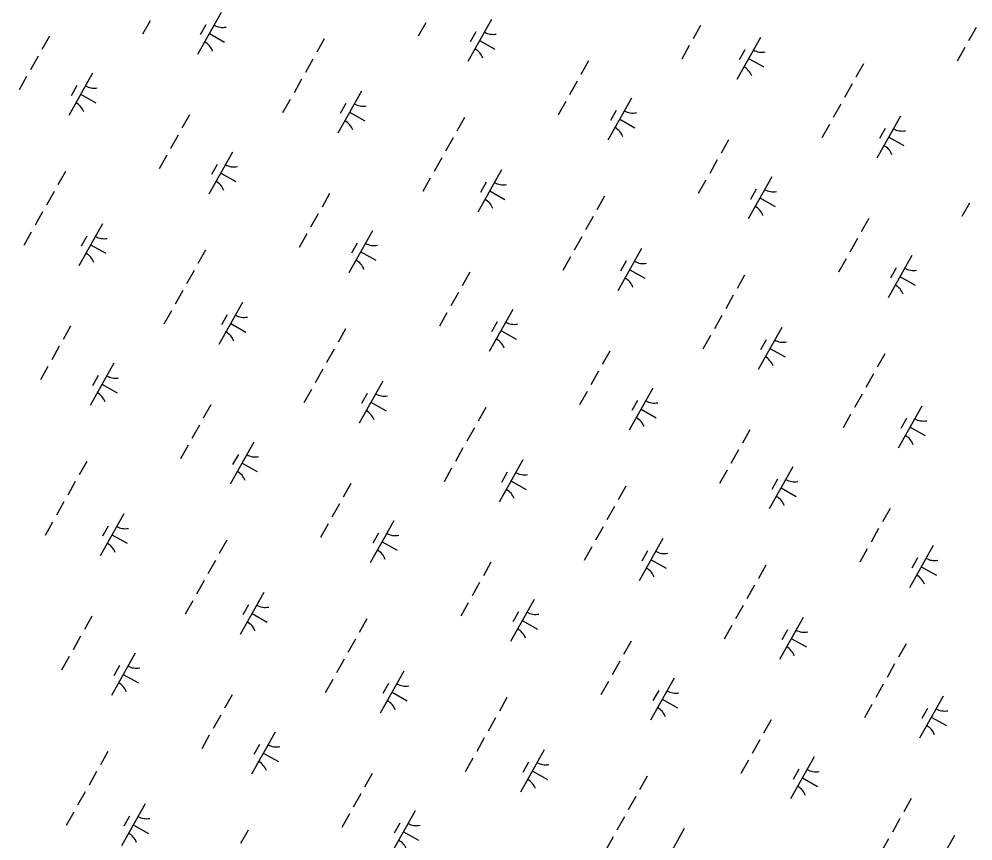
# Model space of a CAD drawing. Extents: x 3913936 to 3933962, y 195330 to 217741.
# Drawn here: x 3922412 to 3923400, y 204666 to 205517 of the extents above; entities that cross this region are included whole.
import ezdxf

# ---------------------------------------------------------------- set-up
doc = ezdxf.new("R2010")
doc.units = 0
doc.layers.add('V-WETL-SWMP', color=7, linetype='Continuous')

msp = doc.modelspace()

# ---------------------------------------------------------------- linework, layer by layer
at = {"layer": 'V-WETL-SWMP'}
for p, q in [((3922548.09, 205514.9), (3922540.25, 205500.95)), ((3922621.77, 205523.47), (3922597.27, 205479.88)), ((3922901.37, 205516.25), (3922876.87, 205472.66)), ((3922605.74, 205510.69), (3922599.86, 205500.23)), ((3922833.28, 205512.89), (3922825.44, 205498.95)), ((3923117.81, 205510.05), (3923109.97, 205496.11)), ((3923403.01, 205508.05), (3923395.16, 205494.1)), ((3922443.83, 205498.99), (3922435.99, 205485.05)), ((3922609.52, 205501.68), (3922625.21, 205492.86)), ((3922728.37, 205496.15), (3922720.53, 205482.21)), ((3922885.34, 205503.47), (3922879.46, 205493.01)), ((3922889.12, 205494.46), (3922904.82, 205485.64)), ((3923179.74, 205497.7), (3923155.24, 205454.12)), ((3923106.05, 205489.13), (3923098.21, 205475.18)), ((3923163.7, 205484.92), (3923157.82, 205474.46)), ((3923391.24, 205487.12), (3923383.4, 205473.18)), ((3922432.07, 205478.07), (3922424.23, 205464.13)), ((3922716.61, 205475.23), (3922708.76, 205461.29)), ((3923167.49, 205475.91), (3923183.18, 205467.09)), ((3923001.8, 205473.23), (3922993.96, 205459.28)), ((3923286.33, 205470.39), (3923278.49, 205456.44)), ((3922420.31, 205457.15), (3922412.47, 205443.2)), ((3922488.41, 205460.51), (3922463.9, 205416.92)), ((3922472.37, 205447.73), (3922466.49, 205437.27)), ((3922704.84, 205454.31), (3922697, 205440.37)), ((3922990.04, 205452.3), (3922982.2, 205438.36)), ((3923274.57, 205449.47), (3923266.73, 205435.52)), ((3922476.16, 205438.72), (3922491.85, 205429.9)), ((3922766.77, 205441.96), (3922742.27, 205398.37)), ((3922693.08, 205433.39), (3922685.24, 205419.44)), ((3922750.74, 205429.18), (3922744.86, 205418.72)), ((3922978.28, 205431.38), (3922970.44, 205417.44)), ((3923046.37, 205434.74), (3923021.87, 205391.16)), ((3923262.81, 205428.54), (3923254.97, 205414.6)), ((3922588.83, 205417.49), (3922580.99, 205403.54)), ((3922754.52, 205420.17), (3922770.21, 205411.35)), ((3923030.34, 205421.96), (3923024.46, 205411.5)), ((3923324.74, 205416.19), (3923300.24, 205372.61)), ((3922873.36, 205414.65), (3922865.52, 205400.7)), ((3923034.12, 205412.95), (3923049.81, 205404.13)), ((3923251.05, 205407.62), (3923243.21, 205393.68)), ((3922577.07, 205396.56), (3922569.23, 205382.62)), ((3923308.7, 205403.41), (3923302.82, 205392.95)), ((3922861.6, 205393.72), (3922853.76, 205379.78)), ((3923146.79, 205391.72), (3923138.95, 205377.77)), ((3923312.49, 205394.4), (3923328.18, 205385.58)), ((3922565.31, 205375.64), (3922557.47, 205361.7)), ((3922633.4, 205379), (3922608.9, 205335.42)), ((3922617.37, 205366.22), (3922611.49, 205355.76)), ((3922849.84, 205372.8), (3922842, 205358.86)), ((3923135.03, 205370.8), (3923127.19, 205356.85)), ((3922460.39, 205358.9), (3922452.55, 205344.96)), ((3922621.15, 205357.21), (3922636.84, 205348.39)), ((3922911.77, 205360.45), (3922887.27, 205316.87)), ((3922838.08, 205351.88), (3922830.24, 205337.94)), ((3922895.73, 205347.67), (3922889.85, 205337.21)), ((3923123.27, 205349.87), (3923115.43, 205335.93)), ((3923191.37, 205353.23), (3923166.87, 205309.65)), ((3922448.63, 205337.98), (3922440.79, 205324.04)), ((3922899.52, 205338.66), (3922915.21, 205329.84)), ((3923175.33, 205340.45), (3923169.45, 205329.99)), ((3922733.83, 205335.98), (3922725.98, 205322.03)), ((3923018.36, 205333.14), (3923010.52, 205319.19)), ((3923179.12, 205331.44), (3923194.81, 205322.62)), ((3922436.87, 205317.06), (3922429.03, 205303.12)), ((3923396.05, 205326.11), (3923388.21, 205312.17)), ((3922722.06, 205315.05), (3922714.22, 205301.11)), ((3923006.6, 205312.22), (3922998.76, 205298.27)), ((3923291.79, 205310.21), (3923283.95, 205296.26)), ((3922498.8, 205304.71), (3922474.3, 205261.12)), ((3922778.4, 205297.49), (3922753.9, 205253.91)), ((3922425.11, 205296.14), (3922417.27, 205282.19)), ((3922482.76, 205291.93), (3922476.88, 205281.47)), ((3922710.3, 205294.13), (3922702.46, 205280.19)), ((3922994.84, 205291.29), (3922987, 205277.35)), ((3923280.03, 205289.29), (3923272.19, 205275.34)), ((3922486.55, 205282.92), (3922502.24, 205274.1)), ((3922605.39, 205277.4), (3922597.55, 205263.45)), ((3922762.37, 205284.71), (3922756.49, 205274.25)), ((3923056.77, 205278.94), (3923032.27, 205235.36)), ((3922766.15, 205275.7), (3922781.84, 205266.88)), ((3922983.08, 205270.37), (3922975.24, 205256.43)), ((3923268.27, 205268.37), (3923260.43, 205254.42)), ((3923336.37, 205271.72), (3923311.87, 205228.14)), ((3923040.73, 205266.16), (3923034.85, 205255.7)), ((3923044.52, 205257.15), (3923060.21, 205248.33)), ((3923320.33, 205258.94), (3923314.45, 205248.48)), ((3922593.63, 205256.47), (3922585.79, 205242.53)), ((3922878.82, 205254.47), (3922870.98, 205240.52)), ((3923163.36, 205251.63), (3923155.52, 205237.68)), ((3923324.12, 205249.93), (3923339.81, 205241.11)), ((3922581.87, 205235.55), (3922574.03, 205221.61)), ((3922867.06, 205233.55), (3922859.22, 205219.6)), ((3923151.6, 205230.71), (3923143.76, 205216.76)), ((3922643.8, 205223.2), (3922619.3, 205179.62)), ((3922570.11, 205214.63), (3922562.27, 205200.69)), ((3922627.76, 205210.42), (3922621.88, 205199.96)), ((3922855.3, 205212.62), (3922847.46, 205198.68)), ((3922923.4, 205215.98), (3922898.9, 205172.4)), ((3923139.84, 205209.79), (3923132, 205195.84)), ((3922465.85, 205198.73), (3922458.01, 205184.78)), ((3922631.55, 205201.41), (3922647.24, 205192.59)), ((3922907.36, 205203.2), (3922901.48, 205192.74)), ((3922750.39, 205195.89), (3922742.55, 205181.94)), ((3922911.15, 205194.19), (3922926.84, 205185.37)), ((3923128.08, 205188.86), (3923120.24, 205174.92)), ((3923201.77, 205197.43), (3923177.26, 205153.85)), ((3923185.73, 205184.65), (3923179.85, 205174.19)), ((3922454.09, 205177.81), (3922446.25, 205163.86)), ((3922738.63, 205174.97), (3922730.79, 205161.02)), ((3923023.82, 205172.96), (3923015.98, 205159.01)), ((3923189.52, 205175.64), (3923205.21, 205166.82)), ((3923308.36, 205170.12), (3923300.52, 205156.17)), ((3922510.43, 205160.24), (3922485.93, 205116.66)), ((3922442.33, 205156.88), (3922434.49, 205142.94)), ((3922726.87, 205154.04), (3922719.03, 205140.1)), ((3923012.06, 205152.04), (3923004.22, 205138.09)), ((3923296.6, 205149.2), (3923288.76, 205135.25)), ((3922494.39, 205147.46), (3922488.51, 205137)), ((3922788.8, 205141.69), (3922764.3, 205098.11)), ((3922498.18, 205138.45), (3922513.87, 205129.63)), ((3922715.11, 205133.12), (3922707.27, 205119.18)), ((3922772.76, 205128.91), (3922766.88, 205118.45)), ((3923000.3, 205131.12), (3922992.46, 205117.17)), ((3923068.4, 205134.47), (3923043.9, 205090.89)), ((3922776.55, 205119.9), (3922792.24, 205111.08)), ((3923052.36, 205121.69), (3923046.48, 205111.23)), ((3923284.84, 205128.28), (3923277, 205114.33)), ((3922610.85, 205117.22), (3922603.01, 205103.27)), ((3922895.39, 205114.38), (3922887.55, 205100.43)), ((3923056.15, 205112.68), (3923071.84, 205103.86)), ((3923346.76, 205115.92), (3923322.26, 205072.34)), ((3923273.08, 205107.35), (3923265.24, 205093.41)), ((3923330.73, 205103.14), (3923324.85, 205092.68)), ((3922599.09, 205096.3), (3922591.25, 205082.35)), ((3922883.63, 205093.46), (3922875.79, 205079.51)), ((3923168.82, 205091.45), (3923160.98, 205077.5)), ((3923334.51, 205094.13), (3923350.2, 205085.31)), ((3922587.33, 205075.37), (3922579.49, 205061.43)), ((3922655.43, 205078.73), (3922630.93, 205035.15)), ((3922871.87, 205072.54), (3922864.03, 205058.59)), ((3923157.06, 205070.53), (3923149.22, 205056.58)), ((3922639.39, 205065.95), (3922633.51, 205055.49)), ((3922933.79, 205060.18), (3922909.29, 205016.6)), ((3922482.42, 205058.64), (3922474.58, 205044.69)), ((3922643.18, 205056.94), (3922658.87, 205048.12)), ((3922860.11, 205051.61), (3922852.27, 205037.67)), ((3923213.4, 205052.96), (3923188.89, 205009.38)), ((3922917.76, 205047.4), (3922911.88, 205036.94)), ((3923145.3, 205049.61), (3923137.46, 205035.66)), ((3923197.36, 205040.18), (3923191.48, 205029.72)), ((3922470.66, 205037.72), (3922462.82, 205023.77)), ((3922755.85, 205035.71), (3922748.01, 205021.76)), ((3922921.54, 205038.39), (3922937.23, 205029.57)), ((3923040.39, 205032.87), (3923032.55, 205018.92)), ((3923201.15, 205031.17), (3923216.84, 205022.35)), ((3922458.9, 205016.79), (3922451.06, 205002.85)), ((3922744.09, 205014.79), (3922736.25, 205000.84)), ((3923028.63, 205011.95), (3923020.79, 204998)), ((3922520.83, 205004.44), (3922496.32, 204960.86)), ((3923313.82, 205009.94), (3923305.98, 204995.99)), ((3922447.14, 204995.87), (3922439.3, 204981.93)), ((3922504.79, 204991.66), (3922498.91, 204981.2)), ((3922732.33, 204993.87), (3922724.49, 204979.92)), ((3922800.43, 204997.22), (3922775.93, 204953.64)), ((3923016.87, 204991.03), (3923009.02, 204977.08)), ((3922508.57, 204982.65), (3922524.27, 204973.83)), ((3922784.39, 204984.44), (3922778.51, 204973.98)), ((3923302.06, 204989.02), (3923294.22, 204975.07)), ((3922627.42, 204977.13), (3922619.58, 204963.18)), ((3922788.18, 204975.43), (3922803.87, 204966.61)), ((3923078.79, 204978.67), (3923054.29, 204935.09)), ((3923358.39, 204971.45), (3923333.89, 204927.87)), ((3923005.1, 204970.11), (3922997.26, 204956.16)), ((3923062.76, 204965.89), (3923056.88, 204955.43)), ((3923290.3, 204968.1), (3923282.46, 204954.15)), ((3922615.66, 204956.21), (3922607.82, 204942.26)), ((3922900.85, 204954.2), (3922893.01, 204940.25)), ((3923066.54, 204956.88), (3923082.23, 204948.06)), ((3923185.38, 204951.36), (3923177.54, 204937.41)), ((3923342.36, 204958.67), (3923336.48, 204948.21)), ((3923346.14, 204949.66), (3923361.83, 204940.84)), ((3922603.9, 204935.29), (3922596.06, 204921.34)), ((3922889.09, 204933.28), (3922881.25, 204919.33)), ((3922665.82, 204922.93), (3922641.32, 204879.35)), ((3923173.62, 204930.44), (3923165.78, 204916.49)), ((3922592.14, 204914.36), (3922584.3, 204900.42)), ((3922877.33, 204912.36), (3922869.49, 204898.41)), ((3922945.42, 204915.71), (3922920.92, 204872.13)), ((3922649.79, 204910.15), (3922643.91, 204899.69)), ((3922929.39, 204902.93), (3922923.51, 204892.47)), ((3923161.86, 204909.52), (3923154.02, 204895.57)), ((3922487.88, 204898.46), (3922480.04, 204884.51)), ((3922653.57, 204901.14), (3922669.26, 204892.32)), ((3922772.42, 204895.62), (3922764.57, 204881.67)), ((3922933.17, 204893.92), (3922948.86, 204885.1)), ((3923223.79, 204897.16), (3923199.29, 204853.58)), ((3923150.1, 204888.6), (3923142.26, 204874.65)), ((3923207.75, 204884.38), (3923201.87, 204873.92)), ((3922476.12, 204877.54), (3922468.28, 204863.59)), ((3922760.65, 204874.7), (3922752.81, 204860.75)), ((3923045.85, 204872.69), (3923038.01, 204858.74)), ((3923211.54, 204875.37), (3923227.23, 204866.55)), ((3923330.38, 204869.85), (3923322.54, 204855.9)), ((3922464.36, 204856.62), (3922456.52, 204842.67)), ((3922532.46, 204859.97), (3922507.95, 204816.39)), ((3922748.89, 204853.78), (3922741.05, 204839.83)), ((3922516.42, 204847.19), (3922510.54, 204836.73)), ((3923034.09, 204851.77), (3923026.25, 204837.82)), ((3923318.62, 204848.93), (3923310.78, 204834.98)), ((3922520.2, 204838.18), (3922535.9, 204829.36)), ((3922737.13, 204832.86), (3922729.29, 204818.91)), ((3922810.82, 204841.42), (3922786.32, 204797.84)), ((3923090.42, 204834.2), (3923065.92, 204790.62)), ((3922794.79, 204828.64), (3922788.9, 204818.18)), ((3923022.32, 204830.85), (3923014.48, 204816.9)), ((3923306.86, 204828.01), (3923299.02, 204814.06)), ((3922632.88, 204816.95), (3922625.04, 204803)), ((3922798.57, 204819.63), (3922814.26, 204810.81)), ((3922917.41, 204814.11), (3922909.57, 204800.16)), ((3923074.39, 204821.42), (3923068.51, 204810.96)), ((3923368.79, 204815.66), (3923344.29, 204772.07)), ((3923078.17, 204812.41), (3923093.86, 204803.59)), ((3923295.1, 204807.09), (3923287.26, 204793.14)), ((3922621.12, 204796.03), (3922613.28, 204782.08)), ((3922905.65, 204793.19), (3922897.81, 204779.24)), ((3923352.75, 204802.87), (3923346.87, 204792.41)), ((3923356.54, 204793.86), (3923372.23, 204785.04)), ((3923190.84, 204791.18), (3923183, 204777.23)), ((3922609.36, 204775.11), (3922601.52, 204761.16)), ((3922677.45, 204778.46), (3922652.95, 204734.88)), ((3922661.42, 204765.68), (3922655.54, 204755.22)), ((3922893.89, 204772.27), (3922886.05, 204758.32)), ((3923179.08, 204770.26), (3923171.24, 204756.31)), ((3922504.44, 204758.37), (3922496.6, 204744.42)), ((3922665.2, 204756.67), (3922680.89, 204747.85)), ((3922955.82, 204759.91), (3922931.32, 204716.33)), ((3922882.13, 204751.35), (3922874.29, 204737.4)), ((3922939.78, 204747.13), (3922933.9, 204736.67)), ((3923167.32, 204749.34), (3923159.48, 204735.39)), ((3923235.42, 204752.7), (3923210.92, 204709.11)), ((3922492.68, 204737.45), (3922484.84, 204723.5)), ((3922777.87, 204735.44), (3922770.03, 204721.49)), ((3922943.57, 204738.12), (3922959.26, 204729.3)), ((3923219.38, 204739.91), (3923213.5, 204729.45)), ((3923062.41, 204732.6), (3923054.57, 204718.65)), ((3923223.17, 204730.9), (3923238.86, 204722.08)), ((3922480.92, 204716.53), (3922473.08, 204702.58)), ((3922766.11, 204714.52), (3922758.27, 204700.57)), ((3923050.65, 204711.68), (3923042.81, 204697.73)), ((3923335.84, 204709.67), (3923328, 204695.72)), ((3922469.16, 204695.61), (3922461.32, 204681.66)), ((3922542.85, 204704.17), (3922518.35, 204660.59)), ((3922822.45, 204696.95), (3922797.95, 204653.37)), ((3922526.81, 204691.39), (3922520.93, 204680.93)), ((3922754.35, 204693.6), (3922746.51, 204679.65)), ((3923038.89, 204690.76), (3923031.05, 204676.81)), ((3923324.08, 204688.75), (3923316.24, 204674.8)), ((3922530.6, 204682.38), (3922546.29, 204673.56)), ((3922649.44, 204676.86), (3922641.6, 204662.91)), ((3922806.42, 204684.17), (3922800.53, 204673.71)), ((3922810.2, 204675.16), (3922825.89, 204666.34)), ((3923100.82, 204678.41), (3923076.32, 204634.82)), ((3923027.13, 204669.84), (3923019.29, 204655.89)), ((3923312.32, 204667.83), (3923304.48, 204653.88)), ((3923380.42, 204671.19), (3923355.92, 204627.6))]:
    msp.add_line(p, q, dxfattribs=at)
for centre, start, end in [((3922623.27, 205525.64), 239.88608, 281.42974), ((3922902.87, 205518.42), 239.88608, 281.42974), ((3922596.2, 205477.48), 19.88608, 61.42973), ((3922875.8, 205470.26), 19.88608, 61.42973), ((3923181.23, 205499.87), 239.88608, 281.42974), ((3923154.16, 205451.71), 19.88608, 61.42973), ((3922489.9, 205462.68), 239.88608, 281.42974), ((3922462.83, 205414.52), 19.88608, 61.42973), ((3922768.26, 205444.13), 239.88608, 281.42974), ((3923047.86, 205436.91), 239.88608, 281.42974), ((3922741.19, 205395.97), 19.88608, 61.42973), ((3923020.79, 205388.75), 19.88608, 61.42973), ((3923326.23, 205418.36), 239.88608, 281.42974), ((3923299.16, 205370.2), 19.88608, 61.42973), ((3922634.9, 205381.17), 239.88608, 281.42974), ((3922607.82, 205333.01), 19.88608, 61.42973), ((3922913.26, 205362.62), 239.88608, 281.42974), ((3923192.86, 205355.4), 239.88608, 281.42974), ((3922886.19, 205314.46), 19.88608, 61.42973), ((3923165.79, 205307.24), 19.88608, 61.42973), ((3922500.29, 205306.88), 239.88608, 281.42974), ((3922779.89, 205299.66), 239.88608, 281.42974), ((3922473.22, 205258.72), 19.88608, 61.42973), ((3922752.82, 205251.5), 19.88608, 61.42973), ((3923058.26, 205281.11), 239.88608, 281.42974), ((3923337.86, 205273.89), 239.88608, 281.42974), ((3923031.19, 205232.95), 19.88608, 61.42973), ((3923310.79, 205225.74), 19.88608, 61.42973), ((3922645.29, 205225.37), 239.88608, 281.42974), ((3922924.89, 205218.15), 239.88608, 281.42974), ((3922618.22, 205177.21), 19.88608, 61.42973), ((3922897.82, 205170), 19.88608, 61.42973), ((3923203.26, 205199.6), 239.88608, 281.42974), ((3923176.19, 205151.45), 19.88608, 61.42973), ((3922511.92, 205162.41), 239.88608, 281.42974), ((3922484.85, 205114.25), 19.88608, 61.42973), ((3922790.29, 205143.86), 239.88608, 281.42974), ((3923069.89, 205136.64), 239.88608, 281.42974), ((3922763.22, 205095.71), 19.88608, 61.42973), ((3923042.82, 205088.49), 19.88608, 61.42973), ((3923348.26, 205118.09), 239.88608, 281.42974), ((3923321.18, 205069.94), 19.88608, 61.42973), ((3922656.92, 205080.9), 239.88608, 281.42974), ((3922629.85, 205032.75), 19.88608, 61.42973), ((3922935.29, 205062.35), 239.88608, 281.42974), ((3923214.89, 205055.13), 239.88608, 281.42974), ((3922908.22, 205014.2), 19.88608, 61.42973), ((3923187.82, 205006.98), 19.88608, 61.42973), ((3922522.32, 205006.61), 239.88608, 281.42974), ((3922801.92, 204999.39), 239.88608, 281.42974), ((3922495.25, 204958.46), 19.88608, 61.42973), ((3922774.85, 204951.24), 19.88608, 61.42973), ((3923080.28, 204980.84), 239.88608, 281.42974), ((3923359.89, 204973.62), 239.88608, 281.42974), ((3923053.21, 204932.69), 19.88608, 61.42973), ((3923332.81, 204925.47), 19.88608, 61.42973), ((3922667.31, 204925.1), 239.88608, 281.42974), ((3922946.92, 204917.88), 239.88608, 281.42974), ((3922640.24, 204876.95), 19.88608, 61.42973), ((3922919.85, 204869.73), 19.88608, 61.42973), ((3923225.28, 204899.33), 239.88608, 281.42974), ((3923198.21, 204851.18), 19.88608, 61.42973), ((3922533.95, 204862.14), 239.88608, 281.42974), ((3922506.88, 204813.99), 19.88608, 61.42973), ((3922812.31, 204843.59), 239.88608, 281.42974), ((3923091.91, 204836.37), 239.88608, 281.42974), ((3922785.24, 204795.44), 19.88608, 61.42973), ((3923064.84, 204788.22), 19.88608, 61.42973), ((3923370.28, 204817.82), 239.88608, 281.42974), ((3923343.21, 204769.67), 19.88608, 61.42973), ((3922678.94, 204780.63), 239.88608, 281.42974), ((3922651.87, 204732.48), 19.88608, 61.42973), ((3922957.31, 204762.08), 239.88608, 281.42974), ((3923236.91, 204754.86), 239.88608, 281.42974), ((3922930.24, 204713.93), 19.88608, 61.42973), ((3923209.84, 204706.71), 19.88608, 61.42973), ((3922544.34, 204706.34), 239.88608, 281.42974), ((3922823.94, 204699.12), 239.88608, 281.42974), ((3922517.27, 204658.19), 19.88608, 61.42973), ((3922796.87, 204650.97), 19.88608, 61.42973)]:
    msp.add_arc(centre, 17.62, start, end, dxfattribs=at)

doc.saveas('drawing.dxf')
